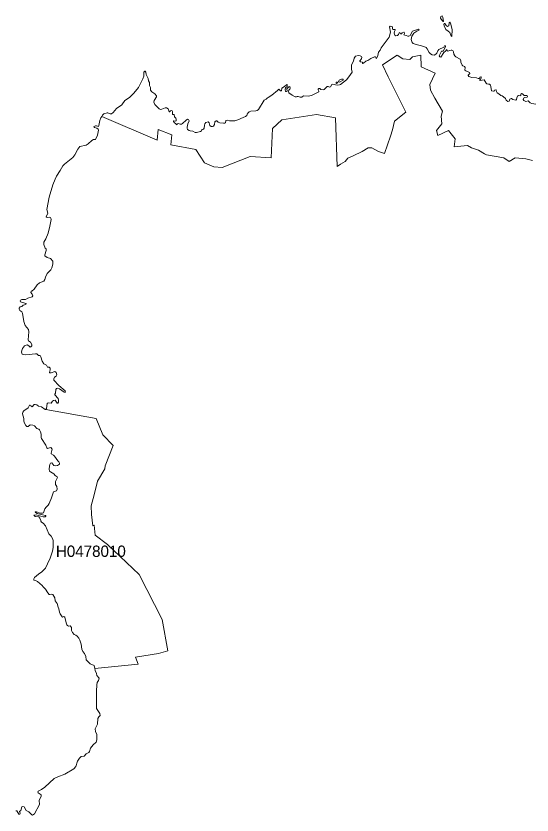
# Model space of a CAD drawing. Extents: x 369010 to 739155, y 6377141 to 6616555.
# Drawn here: x 449782 to 454336, y 6498288 to 6505343 of the extents above; entities that cross this region are included whole.
import ezdxf
from ezdxf.enums import TextEntityAlignment as Align

# ---------------------------------------------------------------- set-up
doc = ezdxf.new("R2010")
doc.units = 0
doc.header["$LTSCALE"] = 40
doc.layers.add('1', color=7, linetype='Continuous', lineweight=13)
doc.layers.add('2', color=7, linetype='Continuous')

msp = doc.modelspace()

# ---------------------------------------------------------------- linework, layer by layer
at = {"layer": '1'}
for points in [[(453550.31, 6505332.27), (453543.36, 6505343.2), (453532.44, 6505340.05), (453527.97, 6505324.66), (453542.04, 6505302.32), (453550.97, 6505294.21), (453555.94, 6505294.37)], [(453617.01, 6505279.81), (453613.37, 6505287.09), (453609.23, 6505287.26), (453605.42, 6505282.46), (453600.95, 6505256.14), (453591.02, 6505251.67), (453577.95, 6505258.46), (453567.36, 6505275.67), (453561.23, 6505276), (453557.43, 6505270.87), (453559.25, 6505255.48), (453575.63, 6505224.86), (453596.98, 6505209.64), (453609.23, 6505195.9), (453621.48, 6505164.45), (453628.43, 6505162.96), (453631.08, 6505222.55)], [(452666.02, 6504785.95), (452654.6, 6504784.95), (452633.25, 6504775.19), (452628.62, 6504766.09), (452631.27, 6504760.79), (452636.07, 6504759.63), (452668.34, 6504777.17), (452669, 6504783.46)], [(452619.52, 6504759.8), (452608.1, 6504758.64), (452606.28, 6504751.19), (452609.25, 6504747.55), (452621.83, 6504753.84)]]:
    msp.add_lwpolyline(points, close=True, dxfattribs=at)
for points in [[(453663.35, 6504982.73), (453654.08, 6504990.18), (453645.14, 6505006.56), (453642.83, 6505025.76), (453637.7, 6505037.84), (453628.76, 6505042.64), (453621.48, 6505042.31), (453590.03, 6505031.72), (453585.56, 6505046.45), (453582.75, 6505046.78), (453573.48, 6505031.39), (453557.43, 6505020.96), (453531.44, 6504979.92), (453521.51, 6504982.73), (453516.05, 6504991.17), (453538.23, 6505032.38), (453543.03, 6505033.71), (453548.82, 6505031.72), (453552.96, 6505033.37), (453570.5, 6505064.82), (453571.83, 6505073.92), (453569.67, 6505082.03), (453564.21, 6505080.38), (453557.76, 6505067.63), (453513.9, 6505046.45), (453504.63, 6505034.7), (453495.36, 6505015.5), (453485.76, 6505004.91), (453473.85, 6504996.96), (453454.32, 6504999.45), (453438.6, 6505009.05), (453427.51, 6505021.29), (453409.8, 6505053.23), (453400.53, 6505065.32), (453381.33, 6505073.1), (453304.54, 6505093.62), (453286, 6505100.9), (453279.21, 6505108.84), (453269.28, 6505136.48), (453270.94, 6505150.55), (453276.4, 6505165.28), (453292.12, 6505190.93), (453319.27, 6505208.48), (453340.95, 6505216.75), (453335.32, 6505227.35), (453281.53, 6505210.13), (453259.35, 6505171.9), (453250.09, 6505163.63), (453239.82, 6505164.62), (453225.76, 6505171.74), (453212.35, 6505172.89), (453205.07, 6505176.2), (453209.54, 6505187.29), (453208.54, 6505198.88), (453204.74, 6505201.03), (453189.68, 6505195.07), (453182.89, 6505184.48), (453173.95, 6505185.8), (453168.16, 6505195.9), (453164.02, 6505195.4), (453156.41, 6505181), (453148.3, 6505171.9), (453134.9, 6505168.43), (453123.97, 6505174.55), (453119.83, 6505190.93), (453122.65, 6505205.66), (453128.77, 6505217.75), (453129.1, 6505224.86), (453109.9, 6505222.88), (453107.09, 6505224.86), (453103.45, 6505233.8), (453105.44, 6505240.75), (453101.3, 6505250.02), (453084.91, 6505253.66), (453076.97, 6505246.21), (453086.9, 6505199.87), (453073.99, 6505155.52), (453058.1, 6505133.84), (453004.48, 6505062.5), (452997.2, 6505040.49), (452980.98, 6505023.44), (452976.18, 6504994.98), (452963.93, 6504968.66), (452959.79, 6504969.32), (452953.34, 6504983.72), (452944.73, 6504982.23), (452913.95, 6504968.33), (452887.8, 6504949.79), (452868.6, 6504944.33), (452848.74, 6504927.78), (452843.44, 6504923.48), (452840.13, 6504925.13), (452838.81, 6504934.73), (452822.42, 6504939.2), (452815.47, 6504943.67), (452816.47, 6504947.64), (452831.36, 6504963.53), (452834.67, 6504980.58), (452831.36, 6504986.37), (452817.96, 6504992.16)], [(450540.12, 6504456.92), (451027.53, 6504247.23), (451036.47, 6504342.23), (451158.12, 6504293.74), (451149.18, 6504205.19), (451368.14, 6504163.15), (451445.43, 6504047.14), (451526.86, 6504012.55), (451602.82, 6504004.1), (451849.92, 6504101.26), (452033.63, 6504090.83), (452046.21, 6504350.5), (452128.96, 6504425.48), (452432.99, 6504472.81), (452601.97, 6504443.19), (452616.7, 6504014.7), (452646.16, 6504035.88), (452686.38, 6504056.9), (452711.7, 6504088.68), (452758.04, 6504107.54), (452836.16, 6504147.76), (452888.96, 6504179.37), (452922.72, 6504179.37), (452980.31, 6504145.78), (453032.94, 6504129.89), (453086.57, 6504282.81), (453104.28, 6504338.09), (453121.82, 6504413.4), (453221.45, 6504495.16), (453066.54, 6504807.13), (453015.57, 6504912.06), (453145.65, 6504997.29), (453196.96, 6504963.86), (453256.38, 6504958.73), (453282.36, 6504983.06), (453356.17, 6504998.29), (453358.16, 6504893.36), (453480.63, 6504838.41), (453434.13, 6504736.96), (453439.92, 6504686.97), (453477.49, 6504616.14), (453546.67, 6504504.09), (453534.59, 6504458.41), (453539.39, 6504391.05), (453491.72, 6504331.31), (453505.29, 6504288.77), (453598.8, 6504331.47), (453657.06, 6504258.32), (453649.45, 6504188.15), (453765.63, 6504198.74), (453801.55, 6504177.55), (453862.78, 6504158.52), (453917.56, 6504126.91), (453934.45, 6504116.32), (454086.54, 6504090.99), (454135.53, 6504057.23), (454186.18, 6504090.99), (454281.18, 6504080.4), (454340.26, 6504067.66)], [(452817.96, 6504992.16), (452804.55, 6504994.32), (452779.39, 6504989.35), (452767.15, 6504970.65), (452759.37, 6504945), (452744.31, 6504913.05), (452742.15, 6504874.66), (452748.28, 6504846.85), (452719.48, 6504805.81), (452698.3, 6504780.15), (452646.99, 6504739.6), (452637.39, 6504734.47), (452621.5, 6504732.49), (452600.32, 6504734.14), (452577.48, 6504741.43), (452569.53, 6504736.96), (452557.78, 6504718.09), (452548.51, 6504715.28), (452535.61, 6504719.74), (452527.33, 6504720.08), (452501.18, 6504695.42), (452492.08, 6504690.62), (452473.21, 6504694.09), (452462.12, 6504702.37), (452455, 6504702.7), (452447.72, 6504697.57), (452448.88, 6504689.95), (452456, 6504680.35), (452453.68, 6504672.58), (452395.42, 6504642.62), (452367.29, 6504635.17), (452320.28, 6504637.82), (452303.24, 6504625.57), (452289.17, 6504625.24), (452272.62, 6504633.52), (452262.69, 6504633.02), (452257.56, 6504630.04), (452246.97, 6504630.04), (452218.83, 6504643.78), (452190.03, 6504663.64), (452187.05, 6504682.84), (452190.36, 6504688.96), (452199.96, 6504697.57), (452201.12, 6504706.83), (452199.3, 6504720.08), (452191.19, 6504718.09), (452172.99, 6504700.21), (452173.98, 6504679.03), (452169.51, 6504675.55), (452160.74, 6504675.39), (452156.93, 6504694.09), (452159.58, 6504709.15), (452173.98, 6504720.9), (452175.3, 6504736.63), (452171.99, 6504737.62), (452151.31, 6504720.41), (452126.64, 6504704.68), (452123.67, 6504681.68), (452115.39, 6504681.35), (452102.81, 6504697.9), (452089.41, 6504686.48), (452040.42, 6504644.44), (452008.81, 6504623.59), (451997.88, 6504618.79), (451989.94, 6504607.37), (451973.22, 6504599.26), (451921.09, 6504518.33), (451911.16, 6504510.05), (451897.42, 6504505.25), (451855.22, 6504503.6), (451841.15, 6504498.13), (451830.23, 6504487.71), (451823.44, 6504475.46), (451818.64, 6504465.86), (451806.56, 6504454.94), (451765.85, 6504438.72), (451747.64, 6504428.79), (451712.39, 6504418.2), (451665.05, 6504416.87), (451645.19, 6504423.99), (451634.93, 6504419.52), (451632.12, 6504400.32), (451626, 6504396.35), (451613.25, 6504395.69), (451581.14, 6504399.66), (451566.41, 6504404.79), (451554.33, 6504416.54), (451548.54, 6504416.54), (451537.29, 6504407.93), (451532.82, 6504385.26), (451523.55, 6504370.53), (451515.94, 6504366.56), (451503.69, 6504366.06), (451493.43, 6504377.15), (451487.3, 6504401.15), (451477.7, 6504409.26), (451456.02, 6504401.81), (451448.08, 6504391.88), (451444.77, 6504379.14), (451443.78, 6504353.15)], [(454340.26, 6504067.66), (454281.18, 6504080.4), (454186.18, 6504090.99), (454135.53, 6504057.23), (454086.54, 6504090.99), (453934.45, 6504116.32), (453917.56, 6504126.91), (453862.78, 6504158.52), (453801.55, 6504177.55), (453765.63, 6504198.74), (453649.45, 6504188.15), (453657.06, 6504258.32), (453598.8, 6504331.47), (453505.29, 6504288.77), (453491.72, 6504331.31), (453539.39, 6504391.05), (453534.59, 6504458.41), (453546.67, 6504504.09), (453477.49, 6504616.14), (453439.92, 6504686.97), (453434.13, 6504736.96), (453480.63, 6504838.41), (453358.16, 6504893.36), (453356.17, 6504998.29), (453282.36, 6504983.06), (453256.38, 6504958.73), (453196.96, 6504963.86), (453145.65, 6504997.29), (453015.57, 6504912.06), (453066.54, 6504807.13), (453221.45, 6504495.16), (453121.82, 6504413.4), (453104.28, 6504338.09), (453086.57, 6504282.81), (453032.94, 6504129.89), (452980.31, 6504145.78)], [(454369.22, 6504563.51), (454333.97, 6504570.13), (454320.23, 6504574.93), (454301.37, 6504594.46), (454282.17, 6504589.49), (454262.64, 6504596.11), (454257.18, 6504605.05), (454259.33, 6504618.29), (454272.74, 6504623.75), (454292.6, 6504627.23), (454296.24, 6504632.36), (454295.24, 6504636.5), (454288.13, 6504641.3), (454266.78, 6504641.63), (454266.61, 6504641.63), (454251.05, 6504657.02), (454245.59, 6504658.18), (454236.99, 6504653.05), (454236.99, 6504640.3), (454232.52, 6504637.49), (454216.13, 6504639.97), (454207.86, 6504634.51), (454200.74, 6504620.44), (454198.92, 6504606.54), (454192.47, 6504600.08), (454166.81, 6504605.38), (454155.72, 6504614.98), (454151.42, 6504614.98), (454141.49, 6504609.19), (454133.55, 6504589.99), (454121.46, 6504587.18), (454108.89, 6504599.92), (454102.6, 6504614.65), (454084.56, 6504630.37), (454071.48, 6504637.49), (454060.23, 6504639.64), (454042.68, 6504655.69), (454029.28, 6504663.31), (454021.5, 6504674.89), (454018.36, 6504688.96), (454015.71, 6504691.28), (454005.28, 6504688.96), (454002.3, 6504680.35), (453997.5, 6504678.7), (453979.3, 6504683.66), (453973.17, 6504719.74), (453968.37, 6504732.49), (453961.09, 6504741.76), (453952.32, 6504740.1), (453936.76, 6504743.74), (453930.31, 6504749.2), (453912.43, 6504779.49), (453878.5, 6504773.2), (453874.86, 6504775.35), (453874.37, 6504780.82), (453883.3, 6504789.09), (453888.43, 6504797.86), (453887.77, 6504802.66), (453883.97, 6504806.14), (453876.19, 6504802.66), (453872.05, 6504791.08), (453859.97, 6504790.75), (453846.4, 6504797.2), (453805.85, 6504800.01), (453777.71, 6504810.27), (453773.08, 6504817.06), (453773.74, 6504820.87), (453787.81, 6504834.6), (453784.66, 6504843.54), (453753.22, 6504858.27), (453743.95, 6504865.06), (453745.27, 6504888.06), (453740.81, 6504897), (453724.42, 6504902.79), (453719.12, 6504908.58), (453708.2, 6504934.07), (453706.55, 6504947.97), (453700.42, 6504963.04), (453663.35, 6504982.73)], [(451443.78, 6504353.15), (451436.82, 6504342.56), (451423.75, 6504341.07), (451420.77, 6504337.43), (451419.45, 6504329.49), (451411.5, 6504324.36), (451376.25, 6504313.43), (451363.51, 6504313.43), (451341.49, 6504326.01), (451318.65, 6504328.49), (451309.72, 6504331.8), (451296.64, 6504341.73), (451291.18, 6504351.66), (451291.18, 6504361.26), (451297.3, 6504389.4), (451310.05, 6504416.87), (451304.59, 6504429.45), (451296.31, 6504430.61), (451284.06, 6504424.65), (451250.8, 6504393.2), (451241.2, 6504387.74), (451229.78, 6504387.41), (451212.4, 6504392.54), (451204.79, 6504388.74), (451202.14, 6504380.96), (451189.06, 6504394.2), (451181.12, 6504398.34), (451172.02, 6504412.73), (451172.02, 6504416.87), (451176.32, 6504417.53), (451185.59, 6504414.06), (451194.86, 6504417.2), (451195.85, 6504432.93), (451192.21, 6504439.88), (451179.8, 6504451.79), (451178.8, 6504471.98), (451164.74, 6504473.81), (451162.42, 6504477.45), (451162.75, 6504500.78), (451159.61, 6504506.24), (451152.82, 6504508.06), (451144.21, 6504505.58), (451137.92, 6504495.65), (451132.46, 6504496.31), (451123.69, 6504524.45), (451108.8, 6504531.24), (451097.87, 6504532.06), (451069.57, 6504519.48), (451058.65, 6504518.82), (451045.74, 6504521.97), (451007.84, 6504560.53), (450997.41, 6504581.38), (451001.22, 6504596.11), (451022.9, 6504630.7), (451022.24, 6504637.16), (451007.51, 6504655.03), (450982.02, 6504672.91), (450970.1, 6504688.96), (450967.95, 6504711.3), (450960.83, 6504730.5), (450959.51, 6504756.82), (450952.23, 6504769.56), (450948.09, 6504791.74), (450944.45, 6504798.03), (450931.54, 6504827.82), (450926.91, 6504846.52), (450922.44, 6504854.46), (450918.63, 6504854.46), (450909.86, 6504848.01), (450908.7, 6504810.61), (450902.08, 6504786.77), (450863.19, 6504712.63), (450823.14, 6504662.48), (450782.26, 6504624.25), (450741.87, 6504596.77), (450714.73, 6504559.37), (450668.89, 6504525.44), (450640.09, 6504492.18), (450625.69, 6504479.6), (450611.62, 6504477.78), (450592.09, 6504489.2), (450586.3, 6504489.2), (450557.5, 6504477.78), (450546.58, 6504466.85), (450540.12, 6504456.92)], [(452711.7, 6504088.68), (452686.38, 6504056.9), (452646.16, 6504035.88), (452616.7, 6504014.7), (452601.97, 6504443.19), (452432.99, 6504472.81), (452128.96, 6504425.48), (452046.21, 6504350.5), (452033.63, 6504090.83), (451849.92, 6504101.26), (451602.82, 6504004.1), (451526.86, 6504012.55), (451445.43, 6504047.14), (451368.14, 6504163.15), (451149.18, 6504205.19), (451158.12, 6504293.74), (451036.47, 6504342.23), (451027.53, 6504247.23), (450540.12, 6504456.92), (450531.52, 6504443.68), (450523.24, 6504420.68), (450513.97, 6504375.33), (450509.17, 6504366.89), (450491.63, 6504373.01), (450482.69, 6504372.35), (450469.78, 6504366.06), (450473.59, 6504357.29), (450496.1, 6504351.66), (450507.52, 6504344.55), (450509.51, 6504334.29), (450499.91, 6504289.76), (450482.69, 6504253.35), (450465.32, 6504251.04), (450452.57, 6504244.75), (450419.8, 6504213.63), (450400.6, 6504201.39), (450344.99, 6504189.3), (450326.46, 6504165.97), (450300.47, 6504115.99), (450284.09, 6504093.64), (450209.61, 6504036.05), (450195.21, 6504019.99), (450172.7, 6503978.29), (450139.77, 6503928.47), (450126.69, 6503903.48), (450108.49, 6503853.5), (450073.24, 6503742.11), (450054.04, 6503633.87), (450061.65, 6503603.25), (450049.57, 6503568.99), (450055.86, 6503564.03), (450076.71, 6503568), (450085.32, 6503565.19), (450090.12, 6503557.74), (450091.11, 6503546.16), (450081.18, 6503488.06), (450066.45, 6503426.5), (450045.76, 6503376.51), (450026.56, 6503345.9), (450026.73, 6503326.7), (450038.48, 6503293.43), (450047.09, 6503287.97), (450048.41, 6503272.91), (450035.17, 6503232.69), (450037.82, 6503224.58), (450057.02, 6503211.18), (450087.64, 6503200.58), (450105.84, 6503177.74), (450107.83, 6503152.59), (450099.55, 6503118.82), (450089.46, 6503103.1), (450058.01, 6503069.67), (450041.96, 6503036.24), (450036.49, 6503017.37), (450026.56, 6503001.81), (449988, 6502987.41), (449969.3, 6502968.22), (449942.32, 6502931.14), (449921.14, 6502911.94), (449914.35, 6502912.61), (449913.69, 6502902.18), (449924.61, 6502888.11), (449929.74, 6502872.06), (449924.28, 6502862.46), (449887.71, 6502852.69), (449865.86, 6502840.61), (449832.43, 6502838.29), (449822.83, 6502834.16), (449820.18, 6502829.03), (449822.83, 6502819.26), (449868.67, 6502803.54), (449871.65, 6502800.06), (449867.52, 6502794.93), (449844.68, 6502789.47), (449832.43, 6502777.89), (449818.2, 6502774.58), (449808.6, 6502762.49), (449808.93, 6502755.38), (449815.05, 6502741.81), (449834.41, 6502731.54)], [(452980.31, 6504145.78), (452922.72, 6504179.37), (452888.96, 6504179.37), (452836.16, 6504147.76), (452758.04, 6504107.54), (452711.7, 6504088.68)], [(449834.41, 6502731.54), (449839.88, 6502719.96), (449850.14, 6502644.82), (449862.55, 6502609.4), (449891.51, 6502574.48), (449894.16, 6502554.12), (449888.7, 6502482.79), (449891.84, 6502475.18), (449908.89, 6502463.59), (449920.48, 6502441.42), (449920.48, 6502430.82), (449913.69, 6502421.72), (449908.23, 6502419.57), (449903.1, 6502421.39), (449895.49, 6502431.15), (449881.91, 6502438.11), (449856.26, 6502429.17), (449839.88, 6502406.66), (449832.1, 6502388.29), (449830.77, 6502375.55), (449835.9, 6502358.17), (449845.34, 6502353.7), (449868.34, 6502351.38), (449953.25, 6502361.31), (449966.82, 6502359.16), (449980.89, 6502344.6), (449994.13, 6502345.92), (450000.91, 6502334.34), (450013.66, 6502295.77), (450028.22, 6502270.45), (450051.89, 6502261.02), (450055.86, 6502247.61), (450060, 6502243.64), (450073.4, 6502242.81), (450083.83, 6502231.89), (450084.33, 6502219.97), (450077.04, 6502196.47), (450081.18, 6502192.66), (450091.44, 6502192.66), (450124.87, 6502203.26), (450137.45, 6502196.47), (450142.25, 6502175.95), (450135.14, 6502163.04), (450122.06, 6502152.45), (450115.94, 6502139.54), (450117.1, 6502127.62), (450159.63, 6502079.46), (450215.57, 6502032.79), (450219.38, 6502022.86), (450207.13, 6502020.04), (450165.42, 6502049.5), (450150.86, 6502055.63), (450139.93, 6502054.14), (450132.65, 6502043.88), (450130.67, 6502012.93), (450123.22, 6502004.98), (450123.22, 6501996.54), (450153.84, 6501964.76), (450158.31, 6501949.37), (450157.64, 6501932.33), (450151.19, 6501924.88), (450144.9, 6501925.21), (450128.35, 6501951.52), (450113.95, 6501949.04), (450103.36, 6501943.25), (450091.44, 6501924.55), (450066.45, 6501927.69), (450058.34, 6501921.07), (450052.22, 6501876.72), (450044.94, 6501867.94), (450044.44, 6501868.11), (450488.16, 6501789.66), (450546.91, 6501645.01), (450639.26, 6501551.67), (450568.26, 6501370.94), (450566.11, 6501345.45), (450500.73, 6501234.4), (450473.26, 6501114.07), (450445.79, 6501016.92), (450447.94, 6500940.79), (450460.68, 6500841.65), (450473.26, 6500845.79), (450479.22, 6500758.57), (450589.77, 6500675.82), (450868.32, 6500412.34), (451071.72, 6500013.31), (451121.54, 6499738.4), (451039.78, 6499713.91), (450836.38, 6499682.13), (450861.2, 6499619.9), (450477.07, 6499580.85), (450480.71, 6499563.8), (450492.29, 6499536.82), (450495.77, 6499518.95), (450515.13, 6499495.11), (450510.83, 6499474.92), (450498.75, 6499457.88), (450494.78, 6499438.51), (450491.63, 6499381.25), (450493.29, 6499227)], [(450477.07, 6499580.85), (450861.2, 6499619.9), (450836.38, 6499682.13), (451039.78, 6499713.91), (451121.54, 6499738.4), (451071.72, 6500013.31), (450868.32, 6500412.34), (450589.77, 6500675.82), (450479.22, 6500758.57), (450473.26, 6500845.79), (450460.68, 6500841.65), (450447.94, 6500940.79), (450445.79, 6501016.92), (450473.26, 6501114.07), (450500.73, 6501234.4), (450566.11, 6501345.45), (450568.26, 6501370.94), (450639.26, 6501551.67), (450546.91, 6501645.01), (450488.16, 6501789.66), (450044.44, 6501868.11), (450044.27, 6501868.11), (450038.81, 6501868.61), (450007.2, 6501892.77), (449981.55, 6501898.23), (449966.16, 6501909.82), (449951.92, 6501913.95), (449943.32, 6501911.31), (449925.28, 6501893.1), (449914.35, 6501896.58), (449911.54, 6501904.02), (449906.91, 6501907.5), (449900.95, 6501907.83), (449888.04, 6501883.67), (449851.13, 6501856.03), (449841.7, 6501843.95), (449840.21, 6501831.04), (449851.46, 6501789.33), (449851.46, 6501764.17), (449856.76, 6501747.46), (449867.85, 6501728.26), (449878.77, 6501718.83), (449889.69, 6501718.83), (449908.23, 6501733.06), (449931.4, 6501729.75), (449946.46, 6501724.62), (449967.15, 6501700.79), (449982.54, 6501693.83), (449989, 6501687.71), (449997.93, 6501671), (450003.73, 6501649.48), (450003.06, 6501620.85), (450006.21, 6501612.41), (450045.1, 6501554.65), (450055.53, 6501528.66), (450061.32, 6501525.35), (450076.71, 6501530.48), (450090.78, 6501531.81), (450102.37, 6501517.74), (450091.77, 6501481.99), (450093.76, 6501475.53), (450111.63, 6501464.94), (450120.74, 6501455.01), (450150.03, 6501414.79), (450158.97, 6501407.68), (450167.24, 6501394.93), (450166.75, 6501384.67), (450148.71, 6501375.24), (450131.99, 6501371.43), (450116.6, 6501373.75), (450096.9, 6501396.26), (450086.97, 6501395.27), (450080.85, 6501383.68), (450076.38, 6501366.96), (450075.39, 6501341.81), (450078.86, 6501323.93), (450087.3, 6501316.82), (450114.94, 6501300.76), (450128.68, 6501285.7), (450143.91, 6501274.12), (450147.38, 6501267.33), (450131.99, 6501233.9), (450131.66, 6501205.93), (450142.25, 6501189.54), (450143.91, 6501164.39), (450139.27, 6501149.33), (450113.95, 6501142.21), (450095.25, 6501089.25), (450074.4, 6501039.1), (450064.47, 6501023.71), (450046.76, 6501007.32), (450035.17, 6500991.6), (450028.72, 6500965.78), (450023.92, 6500954.53), (450016.3, 6500952.05), (449996.28, 6500953.87), (449962.85, 6500965.45), (449953.91, 6500964.46), (449952.25, 6500960.65), (449953.91, 6500957.51)], [(449953.91, 6500957.51), (449968.64, 6500950.72), (450014.98, 6500936.82), (450040.96, 6500933.34), (450043.94, 6500930.2), (450044.27, 6500925.07), (450039.47, 6500921.76), (450022.76, 6500921.76), (449959.37, 6500938.14), (449941.66, 6500936.32), (449939.51, 6500934.34), (449950.76, 6500924.41), (449982.21, 6500920.1), (449991.48, 6500909.84), (450000.25, 6500889.65), (450000.25, 6500882.87), (450007.53, 6500874.92), (450022.43, 6500865.16), (450040.96, 6500842.48), (450070.92, 6500771.32), (450092.44, 6500749.14), (450108.16, 6500724.81), (450111.14, 6500708.09), (450110.14, 6500649.5), (450102.7, 6500616.07), (450079.86, 6500546.73), (450061.65, 6500513.96), (450060, 6500506.18), (450041.63, 6500467.62), (450010.51, 6500435.84), (449979.23, 6500413.33), (449945.8, 6500385.36), (449938.19, 6500372.78), (449940.34, 6500360.7), (449954.57, 6500357.39), (449971.29, 6500349.78), (450011.83, 6500315.68), (450022.76, 6500301.12), (450043.61, 6500281.59), (450062.15, 6500250.97), (450076.05, 6500234.59), (450081.18, 6500233.43), (450096.9, 6500237.9), (450106.01, 6500234.59), (450123.55, 6500204.46), (450129.01, 6500178.31), (450145.4, 6500155.31), (450154.5, 6500124.36), (450161.28, 6500108.97), (450166.91, 6500078.18), (450173.04, 6500062.63), (450187.93, 6500036.64), (450192.73, 6500035.32), (450203.98, 6500040.12), (450213.92, 6500034.99), (450224.84, 6499984.84), (450230.47, 6499967.79), (450236.59, 6499960.35), (450246.19, 6499955.88), (450259.26, 6499958.53), (450264.06, 6499955.71), (450271.51, 6499943.13), (450273, 6499916.16), (450279.45, 6499898.12), (450294.02, 6499881.73), (450309.08, 6499876.6), (450321.66, 6499867.33), (450335.73, 6499849.95), (450345.99, 6499831.91), (450357.9, 6499796), (450363.37, 6499750.98), (450371.48, 6499731.95), (450385.87, 6499713.58), (450398.78, 6499686.6), (450401.93, 6499657.47), (450436.35, 6499622.06), (450471.6, 6499606.66), (450477.07, 6499580.85)], [(450493.29, 6499227), (450522.75, 6499184.63), (450524.73, 6499166.59), (450511.82, 6499155.67), (450503.22, 6499140.6), (450502.55, 6499090.13), (450481.04, 6499048.09), (450483.85, 6499025.25), (450495.77, 6498999.43), (450495.77, 6498950.61), (450489.31, 6498932.23), (450463, 6498906.91), (450438.17, 6498876.79), (450430.23, 6498847.17), (450425.1, 6498840.71), (450400.93, 6498828.79), (450382.73, 6498808.27), (450358.23, 6498804.47), (450342.51, 6498789.24), (450325.13, 6498762.26), (450310.9, 6498715.76), (450293.03, 6498694.07), (450212.92, 6498646.91), (450150.03, 6498626.05), (450117.76, 6498609.34), (450037.49, 6498534.36), (450006.87, 6498512.52), (449977.74, 6498497.79), (449974.43, 6498488.52), (449978.07, 6498483.06), (450004.72, 6498466.67), (450002.73, 6498454.42), (449986.68, 6498415.53), (449989.66, 6498380.44), (449944.31, 6498297.86), (449928.26, 6498287.6), (449920.48, 6498289.91), (449895.98, 6498314.91), (449871.65, 6498327.81), (449854.61, 6498360.58), (449838.55, 6498363.73), (449833.09, 6498358.6), (449824.65, 6498328.81), (449812.73, 6498317.55), (449817.37, 6498305.31), (449815.05, 6498295.04), (449806.78, 6498295.04), (449788.74, 6498323.35), (449781.29, 6498324.17)]]:
    msp.add_lwpolyline(points, dxfattribs=at)

# ---------------------------------------------------------------- texts
at = {"layer": '2'}
msp.add_text('H0478010', height=100, dxfattribs=at).set_placement((450442.45, 6500566.82), align=Align.CENTER)

doc.saveas('drawing.dxf')
